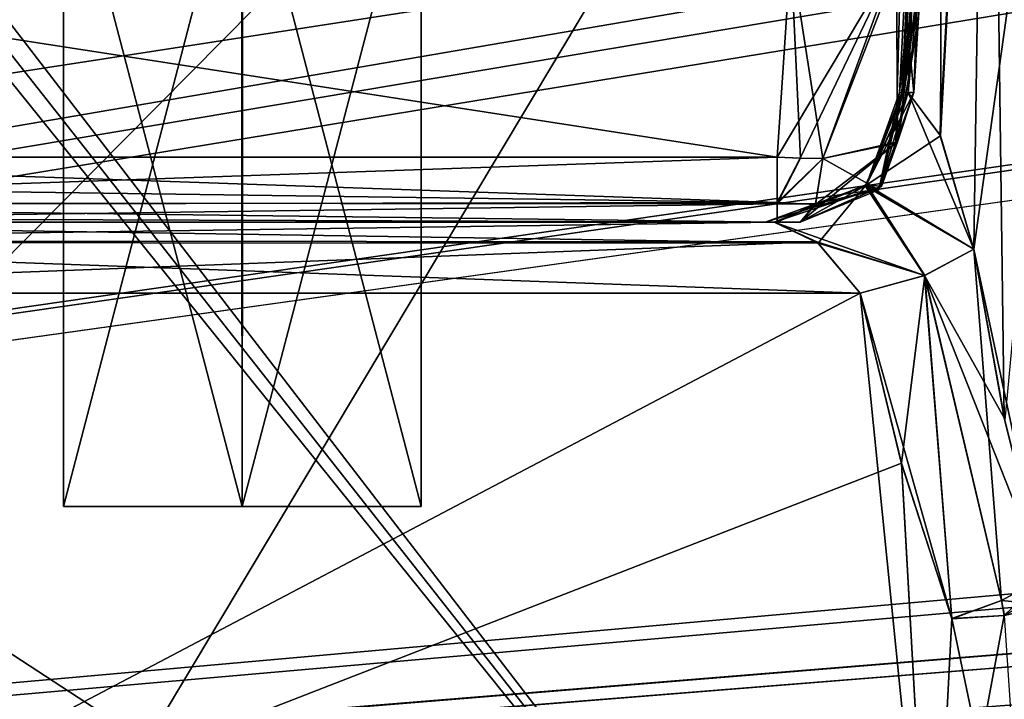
# Model space of a CAD drawing. Header units: inches. Extents: x -9.1 to 9.1, y -2.2 to 4.3.
# Tile 258 of 656: x -5.598 to -5.165, y -1.315 to -1.016. Entities that reach past the tile are written whole.
import ezdxf

# ---------------------------------------------------------------- set-up
doc = ezdxf.new("R2010")
doc.units = ezdxf.units.IN
doc.header["$LTSCALE"] = 65.185185
doc.header["$MEASUREMENT"] = 0
for name, color, linetype in [('10031', 7, 'CONTINUOUS'), ('10032', 7, 'CONTINUOUS'), ('10052', 7, 'CONTINUOUS'), ('10053', 7, 'CONTINUOUS'), ('2019', 7, 'CONTINUOUS'), ('2147', 7, 'CONTINUOUS'), ('2372', 7, 'CONTINUOUS'), ('2384', 7, 'CONTINUOUS'), ('2395', 7, 'CONTINUOUS'), ('2456', 7, 'CONTINUOUS'), ('2517', 7, 'CONTINUOUS'), ('2743', 7, 'CONTINUOUS'), ('2751', 7, 'CONTINUOUS'), ('2830', 7, 'CONTINUOUS'), ('3317', 7, 'CONTINUOUS'), ('3343', 7, 'CONTINUOUS'), ('3931', 7, 'CONTINUOUS'), ('4023', 7, 'CONTINUOUS'), ('7050', 7, 'CONTINUOUS'), ('7051', 7, 'CONTINUOUS'), ('7059', 7, 'CONTINUOUS'), ('7190', 7, 'CONTINUOUS'), ('7191', 7, 'CONTINUOUS'), ('7192', 7, 'CONTINUOUS'), ('7193', 7, 'CONTINUOUS'), ('7194', 7, 'CONTINUOUS'), ('7195', 7, 'CONTINUOUS'), ('7196', 7, 'CONTINUOUS'), ('7197', 7, 'CONTINUOUS'), ('7296', 7, 'CONTINUOUS'), ('7297', 7, 'CONTINUOUS'), ('7298', 7, 'CONTINUOUS'), ('7299', 7, 'CONTINUOUS'), ('7300', 7, 'CONTINUOUS'), ('7301', 7, 'CONTINUOUS'), ('7302', 7, 'CONTINUOUS'), ('7306', 7, 'CONTINUOUS'), ('7307', 7, 'CONTINUOUS')]:
    doc.layers.add(name, color=color, linetype=linetype)

msp = doc.modelspace()

# ---------------------------------------------------------------- linework, layer by layer
at = {"layer": '10031', "linetype": 'CONTINUOUS'}
for points in [[(-5.49969, -0.93, 1.72248), (-5.5785, -0.93, 1.80097), (-5.5, -1.23, 1.72247), (-5.49969, -0.93, 1.72248)], [(-5.5, -1.23, 1.72247), (-5.5785, -0.93, 1.80097), (-5.5785, -1.23, 1.80097), (-5.5, -1.23, 1.72247)], [(-5.4215, -1.23, 1.80097), (-5.49969, -0.93, 1.72248), (-5.5, -1.23, 1.72247), (-5.4215, -1.23, 1.80097)], [(-5.4215, -0.93, 1.80097), (-5.49969, -0.93, 1.72248), (-5.4215, -1.23, 1.80097), (-5.4215, -0.93, 1.80097)]]:
    msp.add_3dface(points, dxfattribs=at)
at = {"layer": '10032', "linetype": 'CONTINUOUS'}
for points in [[(-5.5785, -1.23, 1.80097), (-5.5785, -0.93, 1.80097), (-5.50031, -0.93, 1.87947), (-5.5785, -1.23, 1.80097)], [(-5.5, -1.23, 1.87947), (-5.5785, -1.23, 1.80097), (-5.50031, -0.93, 1.87947), (-5.5, -1.23, 1.87947)], [(-5.4215, -0.93, 1.80097), (-5.5, -1.23, 1.87947), (-5.50031, -0.93, 1.87947), (-5.4215, -0.93, 1.80097)], [(-5.4215, -0.93, 1.80097), (-5.4215, -1.23, 1.80097), (-5.5, -1.23, 1.87947), (-5.4215, -0.93, 1.80097)]]:
    msp.add_3dface(points, dxfattribs=at)
at = {"layer": '10052', "linetype": 'CONTINUOUS'}
for points in [[(-5.49969, -0.93, -1.87752), (-5.5785, -0.93, -1.79903), (-5.5, -1.23, -1.87753), (-5.49969, -0.93, -1.87752)], [(-5.5, -1.23, -1.87753), (-5.5785, -0.93, -1.79903), (-5.5785, -1.23, -1.79903), (-5.5, -1.23, -1.87753)], [(-5.4215, -1.23, -1.79903), (-5.49969, -0.93, -1.87752), (-5.5, -1.23, -1.87753), (-5.4215, -1.23, -1.79903)], [(-5.4215, -0.93, -1.79903), (-5.49969, -0.93, -1.87752), (-5.4215, -1.23, -1.79903), (-5.4215, -0.93, -1.79903)]]:
    msp.add_3dface(points, dxfattribs=at)
at = {"layer": '10053', "linetype": 'CONTINUOUS'}
for points in [[(-5.5785, -1.23, -1.79903), (-5.5785, -0.93, -1.79903), (-5.50031, -0.93, -1.72053), (-5.5785, -1.23, -1.79903)], [(-5.5, -1.23, -1.72053), (-5.5785, -1.23, -1.79903), (-5.50031, -0.93, -1.72053), (-5.5, -1.23, -1.72053)], [(-5.4215, -0.93, -1.79903), (-5.5, -1.23, -1.72053), (-5.50031, -0.93, -1.72053), (-5.4215, -0.93, -1.79903)], [(-5.4215, -0.93, -1.79903), (-5.4215, -1.23, -1.79903), (-5.5, -1.23, -1.72053), (-5.4215, -0.93, -1.79903)]]:
    msp.add_3dface(points, dxfattribs=at)
at = {"layer": '2019', "linetype": 'CONTINUOUS'}
for points in [[(-8.57837, -1.57343, 4.62775), (8.57837, -1.57343, 4.62775), (-8.52935, -0.63817, 4.57874), (-8.57837, -1.57343, 4.62775)], [(-8.52935, -0.63817, 4.57874), (8.57837, -1.57343, 4.62775), (-7.12257, -0.63817, 4.57874), (-8.52935, -0.63817, 4.57874)], [(-7.12257, -0.63817, 4.57874), (8.57837, -1.57343, 4.62775), (-6.87743, -0.63817, 4.57874), (-7.12257, -0.63817, 4.57874)], [(-6.87743, -0.63817, 4.57874), (8.57837, -1.57343, 4.62775), (-6.10626, -0.63866, 4.57876), (-6.87743, -0.63817, 4.57874)], [(-6.10626, -0.63866, 4.57876), (8.57837, -1.57343, 4.62775), (-5.89369, -0.63806, 4.57873), (-6.10626, -0.63866, 4.57876)], [(-5.89369, -0.63806, 4.57873), (8.57837, -1.57343, 4.62775), (-5.12257, -0.63817, 4.57874), (-5.89369, -0.63806, 4.57873)]]:
    msp.add_3dface(points, dxfattribs=at)
at = {"layer": '2147', "linetype": 'CONTINUOUS'}
for points in [[(-5.1258, -0.63817, 4.47526), (-5.17481, -1.57343, 4.42625), (-5.8937, -0.63817, 4.47526), (-5.1258, -0.63817, 4.47526)], [(-5.8937, -0.63817, 4.47526), (-5.17481, -1.57343, 4.42625), (-5.7482, -0.84517, 4.46441), (-5.8937, -0.63817, 4.47526)], [(-5.17481, -1.57343, 4.42625), (-5.73027, -0.88351, 4.4624), (-5.7482, -0.84517, 4.46441), (-5.17481, -1.57343, 4.42625)], [(-5.17481, -1.57343, 4.42625), (-5.70722, -1.22575, 4.44447), (-5.73027, -0.88351, 4.4624), (-5.17481, -1.57343, 4.42625)], [(-5.17481, -1.57343, 4.42625), (-5.68549, -1.57343, 4.42625), (-5.70722, -1.22575, 4.44447), (-5.17481, -1.57343, 4.42625)]]:
    msp.add_3dface(points, dxfattribs=at)
at = {"layer": '2372', "linetype": 'CONTINUOUS'}
msp.add_3dface([(-5.1258, -0.63817, -4.47526), (-5.17481, -1.57343, -4.42625), (-5.15335, -1.5728, -4.41726), (-5.1258, -0.63817, -4.47526)], dxfattribs=at)
at = {"layer": '2384', "linetype": 'CONTINUOUS'}
for points in [[(-5.7303, -0.88342, -4.46241), (-5.7072, -1.2257, -4.44447), (-5.1258, -0.63817, -4.47526), (-5.7303, -0.88342, -4.46241)], [(-5.7072, -1.2257, -4.44447), (-5.68551, -1.57343, -4.42625), (-5.1258, -0.63817, -4.47526), (-5.7072, -1.2257, -4.44447)], [(-5.68551, -1.57343, -4.42625), (-5.17481, -1.57343, -4.42625), (-5.1258, -0.63817, -4.47526), (-5.68551, -1.57343, -4.42625)]]:
    msp.add_3dface(points, dxfattribs=at)
at = {"layer": '2395', "linetype": 'CONTINUOUS'}
for points in [[(-1.8937, -0.63817, -4.57874), (-8.57837, -1.57343, -4.62775), (-1.93714, -0.6183, -4.5777), (-1.8937, -0.63817, -4.57874)], [(-1.93714, -0.6183, -4.5777), (-8.57837, -1.57343, -4.62775), (-2.10631, -0.63806, -4.57873), (-1.93714, -0.6183, -4.5777)], [(-3.8937, -0.63817, -4.57874), (-8.57837, -1.57343, -4.62775), (-3.93714, -0.6183, -4.5777), (-3.8937, -0.63817, -4.57874)], [(-3.93714, -0.6183, -4.5777), (-8.57837, -1.57343, -4.62775), (-4.10631, -0.63806, -4.57873), (-3.93714, -0.6183, -4.5777)], [(3.12257, -0.63817, -4.57874), (-8.57837, -1.57343, -4.62775), (3.08276, -0.62178, -4.57788), (3.12257, -0.63817, -4.57874)], [(3.08276, -0.62178, -4.57788), (-8.57837, -1.57343, -4.62775), (2.87743, -0.63817, -4.57874), (3.08276, -0.62178, -4.57788)], [(-2.87743, -0.63817, -4.57874), (-8.57837, -1.57343, -4.62775), (-2.91724, -0.62178, -4.57788), (-2.87743, -0.63817, -4.57874)], [(-2.91724, -0.62178, -4.57788), (-8.57837, -1.57343, -4.62775), (-3.12257, -0.63817, -4.57874), (-2.91724, -0.62178, -4.57788)], [(-4.87743, -0.63817, -4.57874), (-8.57837, -1.57343, -4.62775), (-4.91724, -0.62178, -4.57788), (-4.87743, -0.63817, -4.57874)], [(-4.91724, -0.62178, -4.57788), (-8.57837, -1.57343, -4.62775), (-5.12257, -0.63817, -4.57874), (-4.91724, -0.62178, -4.57788)], [(6.1063, -0.63817, -4.57874), (-8.57837, -1.57343, -4.62775), (5.89369, -0.63806, -4.57873), (6.1063, -0.63817, -4.57874)], [(5.89369, -0.63806, -4.57873), (-8.57837, -1.57343, -4.62775), (5.12257, -0.63817, -4.57874), (5.89369, -0.63806, -4.57873)], [(4.1063, -0.63817, -4.57874), (-8.57837, -1.57343, -4.62775), (3.89369, -0.63806, -4.57873), (4.1063, -0.63817, -4.57874)], [(3.89369, -0.63806, -4.57873), (-8.57837, -1.57343, -4.62775), (3.12257, -0.63817, -4.57874), (3.89369, -0.63806, -4.57873)], [(2.1063, -0.63817, -4.57874), (-8.57837, -1.57343, -4.62775), (1.89369, -0.63806, -4.57873), (2.1063, -0.63817, -4.57874)], [(1.89369, -0.63806, -4.57873), (-8.57837, -1.57343, -4.62775), (-1.8937, -0.63817, -4.57874), (1.89369, -0.63806, -4.57873)], [(-2.10631, -0.63806, -4.57873), (-8.57837, -1.57343, -4.62775), (-2.87743, -0.63817, -4.57874), (-2.10631, -0.63806, -4.57873)], [(-4.10631, -0.63806, -4.57873), (-8.57837, -1.57343, -4.62775), (-4.87743, -0.63817, -4.57874), (-4.10631, -0.63806, -4.57873)], [(8.57837, -1.57343, -4.62775), (-8.57837, -1.57343, -4.62775), (8.52935, -0.63817, -4.57874), (8.57837, -1.57343, -4.62775)], [(8.52935, -0.63817, -4.57874), (-8.57837, -1.57343, -4.62775), (7.12257, -0.63817, -4.57874), (8.52935, -0.63817, -4.57874)], [(7.12257, -0.63817, -4.57874), (-8.57837, -1.57343, -4.62775), (6.87743, -0.63817, -4.57874), (7.12257, -0.63817, -4.57874)], [(6.87743, -0.63817, -4.57874), (-8.57837, -1.57343, -4.62775), (6.1063, -0.63817, -4.57874), (6.87743, -0.63817, -4.57874)], [(5.12257, -0.63817, -4.57874), (-8.57837, -1.57343, -4.62775), (4.87743, -0.63817, -4.57874), (5.12257, -0.63817, -4.57874)], [(4.87743, -0.63817, -4.57874), (-8.57837, -1.57343, -4.62775), (4.1063, -0.63817, -4.57874), (4.87743, -0.63817, -4.57874)], [(2.87743, -0.63817, -4.57874), (-8.57837, -1.57343, -4.62775), (2.1063, -0.63817, -4.57874), (2.87743, -0.63817, -4.57874)], [(-3.12257, -0.63817, -4.57874), (-8.57837, -1.57343, -4.62775), (-3.8937, -0.63817, -4.57874), (-3.12257, -0.63817, -4.57874)], [(-5.12257, -0.63817, -4.57874), (-8.57837, -1.57343, -4.62775), (-5.8937, -0.63817, -4.57874), (-5.12257, -0.63817, -4.57874)]]:
    msp.add_3dface(points, dxfattribs=at)
at = {"layer": '2456', "linetype": 'CONTINUOUS'}
for points in [[(-5.21133, -1.04814, -3.6), (-5.20975, -1.04814, -3.57427), (-5.1919, -0.67738, -3.6), (-5.21133, -1.04814, -3.6)], [(-5.2104, -1.04814, -3.61979), (-5.21133, -1.04814, -3.6), (-5.17224, -0.67738, -3.6846), (-5.2104, -1.04814, -3.61979)], [(-5.17224, -0.67738, -3.6846), (-5.21133, -1.04814, -3.6), (-5.1919, -0.67738, -3.6), (-5.17224, -0.67738, -3.6846)], [(-5.20762, -1.04814, -3.63941), (-5.2104, -1.04814, -3.61979), (-5.17224, -0.67738, -3.6846), (-5.20762, -1.04814, -3.63941)], [(-5.20975, -1.04814, -3.57427), (-5.20506, -1.04814, -3.54893), (-5.1919, -0.67738, -3.6), (-5.20975, -1.04814, -3.57427)], [(-5.19363, -1.06663, -3.68705), (-5.20762, -1.04814, -3.63941), (-5.17224, -0.67738, -3.6846), (-5.19363, -1.06663, -3.68705)], [(-5.20506, -1.04814, -3.54893), (-5.2031, -1.01737, -3.54776), (-5.1919, -0.67738, -3.6), (-5.20506, -1.04814, -3.54893)], [(-5.2031, -1.01737, -3.54776), (-5.20113, -0.98664, -3.54659), (-5.1919, -0.67738, -3.6), (-5.2031, -1.01737, -3.54776)], [(-5.17877, -1.11693, -3.71932), (-5.19363, -1.06663, -3.68705), (-5.17224, -0.67738, -3.6846), (-5.17877, -1.11693, -3.71932)], [(-5.17877, -1.11693, -3.71932), (-5.1173, -0.67738, -3.75187), (-5.16517, -1.192, -3.7436), (-5.17877, -1.11693, -3.71932)], [(-5.1173, -0.67738, -3.75187), (-5.17877, -1.11693, -3.71932), (-5.17224, -0.67738, -3.6846), (-5.1173, -0.67738, -3.75187)]]:
    msp.add_3dface(points, dxfattribs=at)
at = {"layer": '2517', "linetype": 'CONTINUOUS'}
for points in [[(-5.22861, -1.13627, 3.69695), (-5.83865, -1.13627, 3.69695), (-5.82228, -1.44873, 3.82319), (-5.22861, -1.13627, 3.69695)], [(-5.19722, -1.44873, 3.82319), (-5.22861, -1.13627, 3.69695), (-5.82228, -1.44873, 3.82319), (-5.19722, -1.44873, 3.82319)], [(-5.22861, -1.13627, 3.69695), (-5.19722, -1.44873, 3.82319), (-5.21045, -1.21116, 3.7272), (-5.22861, -1.13627, 3.69695)], [(-5.19722, -1.44873, 3.82319), (-5.18835, -1.27924, 3.75471), (-5.21045, -1.21116, 3.7272), (-5.19722, -1.44873, 3.82319)]]:
    msp.add_3dface(points, dxfattribs=at)
at = {"layer": '2743', "linetype": 'CONTINUOUS'}
for points in [[(-5.84181, -1.105, 3.50599), (-5.84226, -1.105, 3.65059), (-5.26648, -1.105, 3.65059), (-5.84181, -1.105, 3.50599)], [(-5.26507, -1.105, 3.50597), (-5.84181, -1.105, 3.50599), (-5.27037, -1.105, 3.57837), (-5.26507, -1.105, 3.50597)], [(-5.27037, -1.105, 3.57837), (-5.84181, -1.105, 3.50599), (-5.26648, -1.105, 3.65059), (-5.27037, -1.105, 3.57837)], [(-5.25506, -1.105, 3.5077), (-5.26507, -1.105, 3.50597), (-5.27037, -1.105, 3.57837), (-5.25506, -1.105, 3.5077)]]:
    msp.add_3dface(points, dxfattribs=at)
at = {"layer": '2751', "linetype": 'CONTINUOUS'}
for points in [[(-5.84226, -1.105, -3.65059), (-5.84226, -1.105, -3.50597), (-5.2651, -1.105, -3.50597), (-5.84226, -1.105, -3.65059)], [(-5.26648, -1.105, -3.65059), (-5.84226, -1.105, -3.65059), (-5.27037, -1.105, -3.57837), (-5.26648, -1.105, -3.65059)], [(-5.27037, -1.105, -3.57837), (-5.84226, -1.105, -3.65059), (-5.2651, -1.105, -3.50597), (-5.27037, -1.105, -3.57837)], [(-5.25506, -1.105, -3.5077), (-5.27037, -1.105, -3.57837), (-5.26, -1.105, -3.5064), (-5.25506, -1.105, -3.5077)], [(-5.27037, -1.105, -3.57837), (-5.2651, -1.105, -3.50597), (-5.26, -1.105, -3.5064), (-5.27037, -1.105, -3.57837)]]:
    msp.add_3dface(points, dxfattribs=at)
at = {"layer": '2830', "linetype": 'CONTINUOUS'}
for points in [[(-5.25904, -0.98664, 3.4713), (-5.84548, -0.98664, 3.4713), (-5.2651, -1.07657, 3.47601), (-5.25904, -0.98664, 3.4713)], [(-5.84548, -0.98664, 3.4713), (-5.84077, -1.07657, 3.47601), (-5.2651, -1.07657, 3.47601), (-5.84548, -0.98664, 3.4713)]]:
    msp.add_3dface(points, dxfattribs=at)
at = {"layer": '3317', "linetype": 'CONTINUOUS'}
for points in [[(-5.82228, -1.44873, -3.82319), (-5.83865, -1.13627, -3.69695), (-5.22861, -1.13627, -3.69695), (-5.82228, -1.44873, -3.82319)], [(-5.82228, -1.44873, -3.82319), (-5.22861, -1.13627, -3.69695), (-5.21049, -1.21098, -3.72713), (-5.82228, -1.44873, -3.82319)], [(-5.19722, -1.44873, -3.82319), (-5.82228, -1.44873, -3.82319), (-5.21049, -1.21098, -3.72713), (-5.19722, -1.44873, -3.82319)], [(-5.18835, -1.27925, -3.75471), (-5.19722, -1.44873, -3.82319), (-5.21049, -1.21098, -3.72713), (-5.18835, -1.27925, -3.75471)]]:
    msp.add_3dface(points, dxfattribs=at)
at = {"layer": '3343', "linetype": 'CONTINUOUS'}
for points in [[(-5.84077, -1.07657, -3.47601), (-5.84548, -0.98664, -3.4713), (-5.25904, -0.98664, -3.4713), (-5.84077, -1.07657, -3.47601)], [(-5.2651, -1.07657, -3.47601), (-5.84077, -1.07657, -3.47601), (-5.25904, -0.98664, -3.4713), (-5.2651, -1.07657, -3.47601)]]:
    msp.add_3dface(points, dxfattribs=at)
at = {"layer": '3931', "linetype": 'CONTINUOUS'}
for points in [[(-5.15371, -1.44167, -3.84043), (-5.19722, -1.44873, -3.82319), (-5.1462, -1.27341, -3.77099), (-5.15371, -1.44167, -3.84043)], [(-5.1462, -1.27341, -3.77099), (-5.19722, -1.44873, -3.82319), (-5.16545, -1.27789, -3.75906), (-5.1462, -1.27341, -3.77099)], [(-5.16545, -1.27789, -3.75906), (-5.19722, -1.44873, -3.82319), (-5.18835, -1.27925, -3.75471), (-5.16545, -1.27789, -3.75906)]]:
    msp.add_3dface(points, dxfattribs=at)
at = {"layer": '4023', "linetype": 'CONTINUOUS'}
for points in [[(-5.20975, -1.04814, 3.57427), (-5.21133, -1.04814, 3.6), (-5.17224, -0.67738, 3.5154), (-5.20975, -1.04814, 3.57427)], [(-5.21133, -1.04814, 3.6), (-5.2104, -1.04814, 3.61979), (-5.1919, -0.67738, 3.6), (-5.21133, -1.04814, 3.6)], [(-5.17224, -0.67738, 3.5154), (-5.21133, -1.04814, 3.6), (-5.1919, -0.67738, 3.6), (-5.17224, -0.67738, 3.5154)], [(-5.2104, -1.04814, 3.61979), (-5.20762, -1.04814, 3.63941), (-5.1919, -0.67738, 3.6), (-5.2104, -1.04814, 3.61979)], [(-5.20975, -1.04814, 3.57427), (-5.17224, -0.67738, 3.5154), (-5.20113, -0.98664, 3.54659), (-5.20975, -1.04814, 3.57427)], [(-5.20762, -1.04814, 3.63941), (-5.19342, -1.06706, 3.68756), (-5.1919, -0.67738, 3.6), (-5.20762, -1.04814, 3.63941)], [(-5.19342, -1.06706, 3.68756), (-5.17877, -1.11693, 3.71932), (-5.17224, -0.67738, 3.6846), (-5.19342, -1.06706, 3.68756)], [(-5.1919, -0.67738, 3.6), (-5.19342, -1.06706, 3.68756), (-5.17224, -0.67738, 3.6846), (-5.1919, -0.67738, 3.6)], [(-5.17224, -0.67738, 3.6846), (-5.17877, -1.11693, 3.71932), (-5.16539, -1.19098, 3.74326), (-5.17224, -0.67738, 3.6846)], [(-5.13124, -0.96295, 3.7599), (-5.17224, -0.67738, 3.6846), (-5.14505, -1.24804, 3.7678), (-5.13124, -0.96295, 3.7599)], [(-5.14505, -1.24804, 3.7678), (-5.17224, -0.67738, 3.6846), (-5.14601, -1.25651, 3.76755), (-5.14505, -1.24804, 3.7678)], [(-5.14601, -1.25651, 3.76755), (-5.17224, -0.67738, 3.6846), (-5.14803, -1.2611, 3.7661), (-5.14601, -1.25651, 3.76755)], [(-5.14803, -1.2611, 3.7661), (-5.17224, -0.67738, 3.6846), (-5.16539, -1.19098, 3.74326), (-5.14803, -1.2611, 3.7661)], [(-5.2031, -1.01741, 3.54776), (-5.20975, -1.04814, 3.57427), (-5.20113, -0.98664, 3.54659), (-5.2031, -1.01741, 3.54776)], [(-5.20506, -1.04814, 3.54892), (-5.20975, -1.04814, 3.57427), (-5.2031, -1.01741, 3.54776), (-5.20506, -1.04814, 3.54892)]]:
    msp.add_3dface(points, dxfattribs=at)
at = {"layer": '7050', "linetype": 'CONTINUOUS'}
for points in [[(-5.15431, -1.44194, 3.83988), (-5.18835, -1.27924, 3.75471), (-5.19722, -1.44873, 3.82319), (-5.15431, -1.44194, 3.83988)], [(-5.16528, -1.27787, 3.75913), (-5.18835, -1.27924, 3.75471), (-5.15431, -1.44194, 3.83988), (-5.16528, -1.27787, 3.75913)]]:
    msp.add_3dface(points, dxfattribs=at)
at = {"layer": '7051', "linetype": 'CONTINUOUS'}
for points in [[(-5.14613, -1.27338, 3.77106), (-5.14803, -1.2611, 3.7661), (-5.16655, -1.27128, 3.75635), (-5.14613, -1.27338, 3.77106)], [(-5.18835, -1.27924, 3.75471), (-5.16528, -1.27787, 3.75913), (-5.16655, -1.27128, 3.75635), (-5.18835, -1.27924, 3.75471)], [(-5.16528, -1.27787, 3.75913), (-5.14613, -1.27338, 3.77106), (-5.16655, -1.27128, 3.75635), (-5.16528, -1.27787, 3.75913)]]:
    msp.add_3dface(points, dxfattribs=at)
at = {"layer": '7059', "linetype": 'CONTINUOUS'}
for points in [[(-5.10434, -0.63882, 4.46615), (-5.17481, -1.57343, 4.42625), (-5.1258, -0.63817, 4.47526), (-5.10434, -0.63882, 4.46615)], [(-5.15377, -1.5728, 4.41769), (-5.17481, -1.57343, 4.42625), (-5.10434, -0.63882, 4.46615), (-5.15377, -1.5728, 4.41769)]]:
    msp.add_3dface(points, dxfattribs=at)
at = {"layer": '7190', "linetype": 'CONTINUOUS'}
for points in [[(-5.25904, -0.98664, 3.4713), (-5.2651, -1.07657, 3.47601), (-5.25491, -1.07689, 3.4769), (-5.25904, -0.98664, 3.4713)], [(-5.25904, -0.98664, 3.4713), (-5.25491, -1.07689, 3.4769), (-5.24505, -1.07714, 3.4795), (-5.25904, -0.98664, 3.4713)], [(-5.25904, -0.98664, 3.4713), (-5.24505, -1.07714, 3.4795), (-5.21071, -0.98864, 3.49603), (-5.25904, -0.98664, 3.4713)], [(-5.21071, -0.98864, 3.49603), (-5.24505, -1.07714, 3.4795), (-5.213, -1.07028, 3.50523), (-5.21071, -0.98864, 3.49603)], [(-5.20506, -1.04814, 3.54892), (-5.21071, -0.98864, 3.49603), (-5.213, -1.07028, 3.50523), (-5.20506, -1.04814, 3.54892)], [(-5.2031, -1.01741, 3.54776), (-5.20113, -0.98664, 3.54659), (-5.21071, -0.98864, 3.49603), (-5.2031, -1.01741, 3.54776)], [(-5.20506, -1.04814, 3.54892), (-5.2031, -1.01741, 3.54776), (-5.21071, -0.98864, 3.49603), (-5.20506, -1.04814, 3.54892)]]:
    msp.add_3dface(points, dxfattribs=at)
at = {"layer": '7191', "linetype": 'CONTINUOUS'}
for points in [[(-5.22051, -1.0908, 3.52634), (-5.20506, -1.04814, 3.54892), (-5.213, -1.07028, 3.50523), (-5.22051, -1.0908, 3.52634)], [(-5.24505, -1.07714, 3.4795), (-5.22051, -1.0908, 3.52634), (-5.213, -1.07028, 3.50523), (-5.24505, -1.07714, 3.4795)], [(-5.24505, -1.07714, 3.4795), (-5.24822, -1.09696, 3.48843), (-5.22051, -1.0908, 3.52634), (-5.24505, -1.07714, 3.4795)], [(-5.24822, -1.09696, 3.48843), (-5.25506, -1.105, 3.5077), (-5.22051, -1.0908, 3.52634), (-5.24822, -1.09696, 3.48843)]]:
    msp.add_3dface(points, dxfattribs=at)
at = {"layer": '7192', "linetype": 'CONTINUOUS'}
for points in [[(-5.2651, -1.07657, 3.47601), (-5.2651, -1.09704, 3.48561), (-5.25491, -1.07689, 3.4769), (-5.2651, -1.07657, 3.47601)], [(-5.25491, -1.07689, 3.4769), (-5.2651, -1.09704, 3.48561), (-5.24505, -1.07714, 3.4795), (-5.25491, -1.07689, 3.4769)], [(-5.24505, -1.07714, 3.4795), (-5.2651, -1.09704, 3.48561), (-5.24822, -1.09696, 3.48843), (-5.24505, -1.07714, 3.4795)], [(-5.2651, -1.09704, 3.48561), (-5.26507, -1.105, 3.50597), (-5.24822, -1.09696, 3.48843), (-5.2651, -1.09704, 3.48561)], [(-5.24822, -1.09696, 3.48843), (-5.26507, -1.105, 3.50597), (-5.25506, -1.105, 3.5077), (-5.24822, -1.09696, 3.48843)]]:
    msp.add_3dface(points, dxfattribs=at)
at = {"layer": '7193', "linetype": 'CONTINUOUS'}
for points in [[(-5.2651, -1.07657, 3.47601), (-5.84077, -1.07657, 3.47601), (-5.84077, -1.09649, 3.48503), (-5.2651, -1.07657, 3.47601)], [(-5.2651, -1.09704, 3.48561), (-5.2651, -1.07657, 3.47601), (-5.84077, -1.09649, 3.48503), (-5.2651, -1.09704, 3.48561)], [(-5.84181, -1.105, 3.50599), (-5.2651, -1.09704, 3.48561), (-5.84077, -1.09649, 3.48503), (-5.84181, -1.105, 3.50599)], [(-5.26507, -1.105, 3.50597), (-5.2651, -1.09704, 3.48561), (-5.84181, -1.105, 3.50599), (-5.26507, -1.105, 3.50597)]]:
    msp.add_3dface(points, dxfattribs=at)
at = {"layer": '7194', "linetype": 'CONTINUOUS'}
for points in [[(-5.2265, -1.08909, 3.643), (-5.20762, -1.04814, 3.63941), (-5.22051, -1.0908, 3.52634), (-5.2265, -1.08909, 3.643)], [(-5.20762, -1.04814, 3.63941), (-5.2104, -1.04814, 3.61979), (-5.22051, -1.0908, 3.52634), (-5.20762, -1.04814, 3.63941)], [(-5.20975, -1.04814, 3.57427), (-5.20506, -1.04814, 3.54892), (-5.22051, -1.0908, 3.52634), (-5.20975, -1.04814, 3.57427)], [(-5.21133, -1.04814, 3.6), (-5.20975, -1.04814, 3.57427), (-5.22051, -1.0908, 3.52634), (-5.21133, -1.04814, 3.6)], [(-5.2104, -1.04814, 3.61979), (-5.21133, -1.04814, 3.6), (-5.22051, -1.0908, 3.52634), (-5.2104, -1.04814, 3.61979)], [(-5.25506, -1.105, 3.5077), (-5.27037, -1.105, 3.57837), (-5.2265, -1.08909, 3.643), (-5.25506, -1.105, 3.5077)], [(-5.27037, -1.105, 3.57837), (-5.26648, -1.105, 3.65059), (-5.2265, -1.08909, 3.643), (-5.27037, -1.105, 3.57837)], [(-5.25506, -1.105, 3.5077), (-5.2265, -1.08909, 3.643), (-5.22051, -1.0908, 3.52634), (-5.25506, -1.105, 3.5077)]]:
    msp.add_3dface(points, dxfattribs=at)
at = {"layer": '7195', "linetype": 'CONTINUOUS'}
for points in [[(-5.20762, -1.04814, 3.63941), (-5.2265, -1.08909, 3.643), (-5.19342, -1.06706, 3.68756), (-5.20762, -1.04814, 3.63941)], [(-5.19342, -1.06706, 3.68756), (-5.2265, -1.08909, 3.643), (-5.17877, -1.11693, 3.71932), (-5.19342, -1.06706, 3.68756)], [(-5.2265, -1.08909, 3.643), (-5.26648, -1.105, 3.65059), (-5.20033, -1.12849, 3.70174), (-5.2265, -1.08909, 3.643)], [(-5.17877, -1.11693, 3.71932), (-5.2265, -1.08909, 3.643), (-5.20033, -1.12849, 3.70174), (-5.17877, -1.11693, 3.71932)], [(-5.26648, -1.105, 3.65059), (-5.24774, -1.11376, 3.67887), (-5.20033, -1.12849, 3.70174), (-5.26648, -1.105, 3.65059)], [(-5.24774, -1.11376, 3.67887), (-5.22861, -1.13627, 3.69695), (-5.20033, -1.12849, 3.70174), (-5.24774, -1.11376, 3.67887)]]:
    msp.add_3dface(points, dxfattribs=at)
at = {"layer": '7196', "linetype": 'CONTINUOUS'}
for points in [[(-5.17877, -1.11693, 3.71932), (-5.20033, -1.12849, 3.70174), (-5.16539, -1.19098, 3.74326), (-5.17877, -1.11693, 3.71932)], [(-5.20033, -1.12849, 3.70174), (-5.22861, -1.13627, 3.69695), (-5.18835, -1.27924, 3.75471), (-5.20033, -1.12849, 3.70174)], [(-5.20033, -1.12849, 3.70174), (-5.14803, -1.2611, 3.7661), (-5.16539, -1.19098, 3.74326), (-5.20033, -1.12849, 3.70174)], [(-5.14803, -1.2611, 3.7661), (-5.20033, -1.12849, 3.70174), (-5.16655, -1.27128, 3.75635), (-5.14803, -1.2611, 3.7661)], [(-5.20033, -1.12849, 3.70174), (-5.18835, -1.27924, 3.75471), (-5.16655, -1.27128, 3.75635), (-5.20033, -1.12849, 3.70174)], [(-5.18835, -1.27924, 3.75471), (-5.22861, -1.13627, 3.69695), (-5.21045, -1.21116, 3.7272), (-5.18835, -1.27924, 3.75471)]]:
    msp.add_3dface(points, dxfattribs=at)
at = {"layer": '7197', "linetype": 'CONTINUOUS'}
for points in [[(-5.26648, -1.105, 3.65059), (-5.84226, -1.105, 3.65059), (-5.8413, -1.11326, 3.67812), (-5.26648, -1.105, 3.65059)], [(-5.24774, -1.11376, 3.67887), (-5.26648, -1.105, 3.65059), (-5.8413, -1.11326, 3.67812), (-5.24774, -1.11376, 3.67887)], [(-5.83865, -1.13627, 3.69695), (-5.24774, -1.11376, 3.67887), (-5.8413, -1.11326, 3.67812), (-5.83865, -1.13627, 3.69695)], [(-5.22861, -1.13627, 3.69695), (-5.24774, -1.11376, 3.67887), (-5.83865, -1.13627, 3.69695), (-5.22861, -1.13627, 3.69695)]]:
    msp.add_3dface(points, dxfattribs=at)
at = {"layer": '7296', "linetype": 'CONTINUOUS'}
for points in [[(-5.84122, -1.11392, -3.67909), (-5.84226, -1.105, -3.65059), (-5.24711, -1.11428, -3.6796), (-5.84122, -1.11392, -3.67909)], [(-5.24711, -1.11428, -3.6796), (-5.84226, -1.105, -3.65059), (-5.26648, -1.105, -3.65059), (-5.24711, -1.11428, -3.6796)], [(-5.83865, -1.13627, -3.69695), (-5.84122, -1.11392, -3.67909), (-5.22861, -1.13627, -3.69695), (-5.83865, -1.13627, -3.69695)], [(-5.22861, -1.13627, -3.69695), (-5.84122, -1.11392, -3.67909), (-5.24711, -1.11428, -3.6796), (-5.22861, -1.13627, -3.69695)]]:
    msp.add_3dface(points, dxfattribs=at)
at = {"layer": '7297', "linetype": 'CONTINUOUS'}
for points in [[(-5.20762, -1.04814, -3.63941), (-5.17877, -1.11693, -3.71932), (-5.22591, -1.08852, -3.64289), (-5.20762, -1.04814, -3.63941)], [(-5.20762, -1.04814, -3.63941), (-5.19363, -1.06663, -3.68705), (-5.17877, -1.11693, -3.71932), (-5.20762, -1.04814, -3.63941)], [(-5.24711, -1.11428, -3.6796), (-5.26648, -1.105, -3.65059), (-5.22591, -1.08852, -3.64289), (-5.24711, -1.11428, -3.6796)], [(-5.24711, -1.11428, -3.6796), (-5.22591, -1.08852, -3.64289), (-5.20031, -1.12848, -3.70175), (-5.24711, -1.11428, -3.6796)], [(-5.22591, -1.08852, -3.64289), (-5.17877, -1.11693, -3.71932), (-5.20031, -1.12848, -3.70175), (-5.22591, -1.08852, -3.64289)], [(-5.22861, -1.13627, -3.69695), (-5.24711, -1.11428, -3.6796), (-5.20031, -1.12848, -3.70175), (-5.22861, -1.13627, -3.69695)]]:
    msp.add_3dface(points, dxfattribs=at)
at = {"layer": '7298', "linetype": 'CONTINUOUS'}
for points in [[(-5.20506, -1.04814, -3.54893), (-5.20975, -1.04814, -3.57427), (-5.22591, -1.08852, -3.64289), (-5.20506, -1.04814, -3.54893)], [(-5.20506, -1.04814, -3.54893), (-5.22591, -1.08852, -3.64289), (-5.2192, -1.08943, -3.52738), (-5.20506, -1.04814, -3.54893)], [(-5.20975, -1.04814, -3.57427), (-5.21133, -1.04814, -3.6), (-5.22591, -1.08852, -3.64289), (-5.20975, -1.04814, -3.57427)], [(-5.21133, -1.04814, -3.6), (-5.2104, -1.04814, -3.61979), (-5.22591, -1.08852, -3.64289), (-5.21133, -1.04814, -3.6)], [(-5.2104, -1.04814, -3.61979), (-5.20762, -1.04814, -3.63941), (-5.22591, -1.08852, -3.64289), (-5.2104, -1.04814, -3.61979)], [(-5.2192, -1.08943, -3.52738), (-5.26648, -1.105, -3.65059), (-5.27037, -1.105, -3.57837), (-5.2192, -1.08943, -3.52738)], [(-5.25506, -1.105, -3.5077), (-5.2192, -1.08943, -3.52738), (-5.27037, -1.105, -3.57837), (-5.25506, -1.105, -3.5077)], [(-5.22591, -1.08852, -3.64289), (-5.26648, -1.105, -3.65059), (-5.2192, -1.08943, -3.52738), (-5.22591, -1.08852, -3.64289)]]:
    msp.add_3dface(points, dxfattribs=at)
at = {"layer": '7299', "linetype": 'CONTINUOUS'}
for points in [[(-5.20506, -1.04814, -3.54893), (-5.2192, -1.08943, -3.52738), (-5.21229, -1.06981, -3.50638), (-5.20506, -1.04814, -3.54893)], [(-5.2192, -1.08943, -3.52738), (-5.25506, -1.105, -3.5077), (-5.21229, -1.06981, -3.50638), (-5.2192, -1.08943, -3.52738)], [(-5.21229, -1.06981, -3.50638), (-5.25506, -1.105, -3.5077), (-5.24831, -1.09723, -3.4887), (-5.21229, -1.06981, -3.50638)], [(-5.24505, -1.07714, -3.4795), (-5.21229, -1.06981, -3.50638), (-5.24831, -1.09723, -3.4887), (-5.24505, -1.07714, -3.4795)]]:
    msp.add_3dface(points, dxfattribs=at)
at = {"layer": '7300', "linetype": 'CONTINUOUS'}
for points in [[(-5.2651, -1.09648, -3.48503), (-5.2651, -1.07657, -3.47601), (-5.25492, -1.07688, -3.4769), (-5.2651, -1.09648, -3.48503)], [(-5.24505, -1.07714, -3.4795), (-5.2651, -1.09648, -3.48503), (-5.25492, -1.07688, -3.4769), (-5.24505, -1.07714, -3.4795)], [(-5.24505, -1.07714, -3.4795), (-5.24831, -1.09723, -3.4887), (-5.2651, -1.09648, -3.48503), (-5.24505, -1.07714, -3.4795)], [(-5.2651, -1.09648, -3.48503), (-5.24831, -1.09723, -3.4887), (-5.2651, -1.105, -3.50597), (-5.2651, -1.09648, -3.48503)], [(-5.24831, -1.09723, -3.4887), (-5.25506, -1.105, -3.5077), (-5.2651, -1.105, -3.50597), (-5.24831, -1.09723, -3.4887)], [(-5.2651, -1.105, -3.50597), (-5.25506, -1.105, -3.5077), (-5.26, -1.105, -3.5064), (-5.2651, -1.105, -3.50597)]]:
    msp.add_3dface(points, dxfattribs=at)
at = {"layer": '7301', "linetype": 'CONTINUOUS'}
for points in [[(-5.85699, -1.0882, -3.47903), (-5.84077, -1.07657, -3.47601), (-5.2651, -1.09648, -3.48503), (-5.85699, -1.0882, -3.47903)], [(-5.84077, -1.07657, -3.47601), (-5.2651, -1.07657, -3.47601), (-5.2651, -1.09648, -3.48503), (-5.84077, -1.07657, -3.47601)], [(-5.8713, -1.0975, -3.48613), (-5.85699, -1.0882, -3.47903), (-5.2651, -1.09648, -3.48503), (-5.8713, -1.0975, -3.48613)], [(-5.8713, -1.0975, -3.48613), (-5.2651, -1.09648, -3.48503), (-5.2651, -1.105, -3.50597), (-5.8713, -1.0975, -3.48613)], [(-5.85755, -1.10302, -3.49525), (-5.8713, -1.0975, -3.48613), (-5.2651, -1.105, -3.50597), (-5.85755, -1.10302, -3.49525)], [(-5.84226, -1.105, -3.50597), (-5.85755, -1.10302, -3.49525), (-5.2651, -1.105, -3.50597), (-5.84226, -1.105, -3.50597)]]:
    msp.add_3dface(points, dxfattribs=at)
at = {"layer": '7302', "linetype": 'CONTINUOUS'}
for points in [[(-5.2651, -1.07657, -3.47601), (-5.25904, -0.98664, -3.4713), (-5.21264, -0.98864, -3.49353), (-5.2651, -1.07657, -3.47601)], [(-5.25492, -1.07688, -3.4769), (-5.2651, -1.07657, -3.47601), (-5.21264, -0.98864, -3.49353), (-5.25492, -1.07688, -3.4769)], [(-5.24505, -1.07714, -3.4795), (-5.25492, -1.07688, -3.4769), (-5.21264, -0.98864, -3.49353), (-5.24505, -1.07714, -3.4795)], [(-5.21229, -1.06981, -3.50638), (-5.24505, -1.07714, -3.4795), (-5.21264, -0.98864, -3.49353), (-5.21229, -1.06981, -3.50638)], [(-5.20113, -0.98664, -3.54659), (-5.21229, -1.06981, -3.50638), (-5.21264, -0.98864, -3.49353), (-5.20113, -0.98664, -3.54659)], [(-5.20113, -0.98664, -3.54659), (-5.2031, -1.01737, -3.54776), (-5.21229, -1.06981, -3.50638), (-5.20113, -0.98664, -3.54659)], [(-5.2031, -1.01737, -3.54776), (-5.20506, -1.04814, -3.54893), (-5.21229, -1.06981, -3.50638), (-5.2031, -1.01737, -3.54776)]]:
    msp.add_3dface(points, dxfattribs=at)
at = {"layer": '7306', "linetype": 'CONTINUOUS'}
for points in [[(-5.20031, -1.12848, -3.70175), (-5.17877, -1.11693, -3.71932), (-5.16655, -1.27128, -3.75635), (-5.20031, -1.12848, -3.70175)], [(-5.14803, -1.26111, -3.76609), (-5.17877, -1.11693, -3.71932), (-5.16517, -1.192, -3.7436), (-5.14803, -1.26111, -3.76609)], [(-5.17877, -1.11693, -3.71932), (-5.14803, -1.26111, -3.76609), (-5.16655, -1.27128, -3.75635), (-5.17877, -1.11693, -3.71932)], [(-5.22861, -1.13627, -3.69695), (-5.20031, -1.12848, -3.70175), (-5.21049, -1.21098, -3.72713), (-5.22861, -1.13627, -3.69695)], [(-5.20031, -1.12848, -3.70175), (-5.18835, -1.27925, -3.75471), (-5.21049, -1.21098, -3.72713), (-5.20031, -1.12848, -3.70175)], [(-5.18835, -1.27925, -3.75471), (-5.20031, -1.12848, -3.70175), (-5.16655, -1.27128, -3.75635), (-5.18835, -1.27925, -3.75471)]]:
    msp.add_3dface(points, dxfattribs=at)
at = {"layer": '7307', "linetype": 'CONTINUOUS'}
for points in [[(-5.14803, -1.26111, -3.76609), (-5.16545, -1.27789, -3.75906), (-5.16655, -1.27128, -3.75635), (-5.14803, -1.26111, -3.76609)], [(-5.16545, -1.27789, -3.75906), (-5.14803, -1.26111, -3.76609), (-5.14682, -1.26734, -3.76822), (-5.16545, -1.27789, -3.75906)], [(-5.16545, -1.27789, -3.75906), (-5.18835, -1.27925, -3.75471), (-5.16655, -1.27128, -3.75635), (-5.16545, -1.27789, -3.75906)], [(-5.1462, -1.27341, -3.77099), (-5.16545, -1.27789, -3.75906), (-5.14682, -1.26734, -3.76822), (-5.1462, -1.27341, -3.77099)]]:
    msp.add_3dface(points, dxfattribs=at)

doc.saveas('drawing.dxf')
